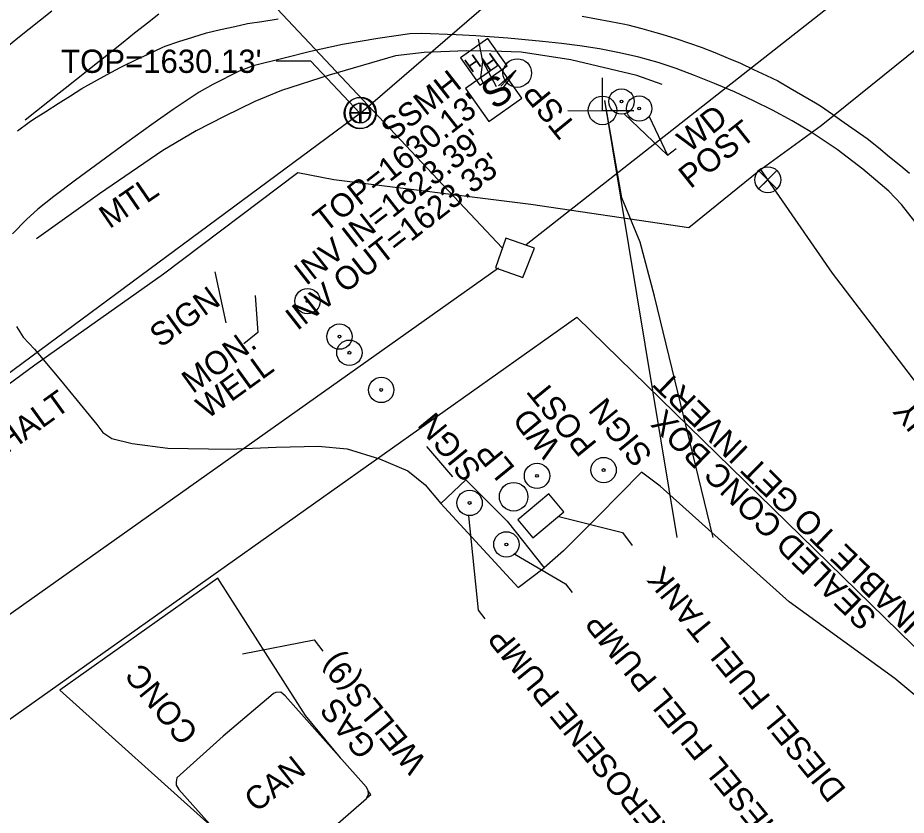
# Model space of a CAD drawing. Extents: x 472260 to 482161, y 489063 to 507124.
# Drawn here: x 473575.3 to 473728.1, y 505993.7 to 506130.9 of the extents above; entities that cross this region are included whole.
import ezdxf

# ---------------------------------------------------------------- set-up
doc = ezdxf.new("R2010")
doc.units = 0
for name, color, linetype in [('Exist Drainage Structure Drop Inlet CELL', 7, 'Continuous'), ('Exist Drainage Structure Manhole CELL', 7, 'Continuous'), ('Exist Horizontal Alignment Point', 7, 'Continuous'), ('Exist Hydrographic Stream Bed Label', 7, 'Continuous'), ('Exist Other Culture AG Tank Leader', 7, 'Continuous'), ('Exist Other Culture Gas Pump or Vent Leader', 7, 'Continuous'), ('Exist Other Culture Gas Pump or Vent Text', 7, 'Continuous'), ('Exist Plan Preparation Drainage Notes Label', 7, 'Continuous'), ('Exist Plan Preparation Watershed Blue', 7, 'Continuous'), ('Exist Roads Change in Surface', 7, 'Continuous'), ('Exist Structure Major Bridge WW Cogo Point CELL', 7, 'Continuous'), ('Exist Structure Minor Drop Inlet Cogo Elevation', 7, 'Continuous'), ('Exist Structure Minor Pipes CMP 66 Inch Cogo Point CELL', 7, 'Continuous'), ('Exist Utilities Water Meter CELL', 7, 'Continuous'), ('Prop Drainage Structure Catch Basin Convert From Junction Box Label', 7, 'Continuous'), ('Prop Drainage Structure Catch Basin Grate 840 03E CELL', 7, 'Continuous'), ('Prop Drainage Structure Drop Inlet Adjust Label', 7, 'Continuous'), ('Prop Drainage Structure Drop Inlet Grate 2 Narrow Slots and Sag Grates 840 24 CELL', 7, 'Continuous'), ('Prop Drainage Structure Headwall Label', 7, 'Continuous'), ('Prop Drainage Structure Pipe Collar Label', 7, 'Continuous'), ('Prop Drainage Structure Pipe Plug CELL', 7, 'Continuous'), ('Prop Drainage Structure Pipe RCP 15in Class III', 7, 'Continuous'), ('Prop Drainage Structure Pipe RCP 18in Class III Label', 7, 'Continuous'), ('Prop Drainage Structure Pipe RCP 30in Class III', 7, 'Continuous'), ('Prop Drainage Structure Pipe RCP 42in Class III', 7, 'Continuous'), ('Prop Drainage Structure Pipe RCP 48in Class IV', 7, 'Continuous'), ('Prop Drainage Structure Pipe RCP 54in Class III', 7, 'Continuous'), ('Prop Drainage Structure Pipe RCP 54in Class III Label', 7, 'Continuous'), ('Prop Drainage Structure Pipe RCP 66in Class III Label', 7, 'Continuous'), ('Prop Drainage Structure Pipe RCP 66in Class IV', 7, 'Continuous'), ('Prop Drainage Structure Pipe Side Drain 18in', 7, 'Continuous'), ('Prop Drainage Structure Pipe Stub Out CELL', 7, 'Continuous'), ('Prop Drainage Structure Plot Symbol 20 Scale CELL', 7, 'Continuous'), ('Prop Drainage Structure Plot Symbol 50 Scale CELL', 7, 'Continuous'), ('Prop Earthen Structure Base Ditch Lateral Detail Label', 7, 'Continuous'), ('Prop Earthen Structure Ditch Flow Line', 7, 'Continuous'), ('Prop Erosion Rip Rap Class I', 7, 'Continuous'), ('Prop NEU Channel Block Detail CELL', 7, 'Continuous'), ('Prop Plan Preparation Excavation Hatching', 7, 'Continuous'), ('Prop Plan Preparation Sag Label', 7, 'Continuous'), ('Scratch_Level_2', 7, 'Continuous')]:
    doc.layers.add(name, color=color, linetype=linetype)

# ---------------------------------------------------------------- blocks, each defined once
blk = doc.blocks.new('EXIST UTILITIES SANITARY SEWER MANHOLE')
at = {"layer": 'Exist Drainage Structure Manhole CELL'}
blk.add_lwpolyline([(0, 0.0342), (0, -0.0342), (0, 0), (0.0342, 0), (-0.0342, 0)], dxfattribs=at)
for radius in [0.0539, 0.0342]:
    blk.add_circle((0, 0), radius, dxfattribs=at)

msp = doc.modelspace()

# ---------------------------------------------------------------- linework, layer by layer
at = {"layer": 'Exist Drainage Structure Drop Inlet CELL'}
msp.add_lwpolyline([(473705.84, 506104.58), (473702.68, 506101.43), (473704.26, 506103.01), (473705.84, 506101.43), (473702.68, 506104.58)], dxfattribs=at)
msp.add_circle((473704.26, 506103.01), 2.23, dxfattribs=at)
at = {"layer": 'Exist Drainage Structure Manhole CELL'}
msp.add_lwpolyline([(473634.24, 506116.21), (473634.24, 506112.78), (473634.24, 506114.5), (473635.95, 506114.5), (473632.53, 506114.5)], dxfattribs=at)
for radius in [2.69, 1.71]:
    msp.add_circle((473634.24, 506114.5), radius, dxfattribs=at)
at = {"layer": 'Exist Horizontal Alignment Point'}
for points in [[(473630.77, 506003.58), (473624.77, 506010.84), (473609.69, 506034.48), (473582.52, 506015.22)], [(473582.52, 506015.22), (473608.95, 505991.5), (473617.8, 505981.42), (473618.59, 505982.11)], [(473635.28, 505996.68), (473635.98, 505997.29), (473635.57, 505997.78)]]:
    msp.add_lwpolyline(points, dxfattribs=at)
at = {"layer": 'Exist Hydrographic Stream Bed Label'}
msp.add_lwpolyline([(473668.34, 506045.06), (473679.28, 506042.31), (473680.94, 506040.09)], dxfattribs=at)
at = {"layer": 'Exist Other Culture AG Tank Leader'}
for p, q in [((473662.69, 506091.85), (473808.84, 506206.63)), ((473466.04, 505951.88), (473657.92, 506087.86))]:
    msp.add_line(p, q, dxfattribs=at)
at = {"layer": 'Exist Plan Preparation Watershed Blue'}
msp.add_lwpolyline([(473648.01, 506047.32), (473652.31, 506051.39), (473659.46, 506044.28), (473665.82, 506036.28)], dxfattribs=at)
at = {"layer": 'Exist Structure Major Bridge WW Cogo Point CELL'}
msp.add_line((473657.12, 506117.88), (473657.12, 506117.88), dxfattribs=at)
msp.add_lwpolyline([(473656.31, 506113.03), (473661.97, 506117.06), (473657.94, 506122.73), (473652.28, 506118.69), (473656.31, 506113.03)], dxfattribs=at)
at = {"layer": 'Exist Structure Minor Drop Inlet Cogo Elevation'}
for p in [(473489.27, 505950.31), (473869.19, 505886.24)]:
    msp.add_line(p, (473671.42, 506079.35), dxfattribs=at)
at = {"layer": 'Exist Structure Minor Pipes CMP 66 Inch Cogo Point CELL'}
msp.add_line((473715.4, 506086.94), (473703.05, 506104.76), dxfattribs=at)
for points in [[(473407.46, 505940.83), (473443.71, 505968.49), (473457.97, 505979.43), (473459.52, 505980.7), (473479.2, 505996.79), (473489.63, 506005), (473520.23, 506028.46), (473578.22, 506071.16), (473600.3, 506086.84), (473623.46, 506104.28), (473629.61, 506103.08), (473663.5, 506098.79), (473690.71, 506094.81), (473702.75, 506104.52), (473713.44, 506112.36), (473736.73, 506131.11), (473767.96, 506154.93), (473782.8, 506167.03), (473791.4, 506174.29), (473795.99, 506206.55), (473803.4, 506248.49)], [(473921.44, 505846.02), (473887.79, 505882.78), (473879.78, 505891.54), (473831, 505945.55), (473807.05, 505973.81), (473771.45, 506017.03), (473736.95, 506058.76), (473715.4, 506086.94)]]:
    msp.add_lwpolyline(points, dxfattribs=at)
at = {"layer": 'Exist Utilities Water Meter CELL'}
msp.add_line((473298.92, 505866.47), (473634.21, 506114.54), dxfattribs=at)
msp.add_lwpolyline([(473634.24, 506114.5), (473771.81, 506233.07), (473886.63, 506305.54), (474189.77, 506556.81)], dxfattribs=at)
at = {"layer": 'Prop Drainage Structure Catch Basin Convert From Junction Box Label'}
msp.add_line((473688.69, 506041.47), (473676.23, 506116.62), dxfattribs=at)
at = {"layer": 'Prop Drainage Structure Catch Basin Grate 840 03E CELL'}
for p, q in [((473655.27, 506123.36), (473654.48, 506127.17)), ((473655.27, 506123.36), (473657.53, 506119.05)), ((473660.95, 506121.85), (473657.95, 506119.14)), ((473658.33, 506119.13), (473660.95, 506121.85)), ((473660.95, 506121.85), (473658.56, 506118.66))]:
    msp.add_line(p, q, dxfattribs=at)
for points in [[(473655.78, 506118.79), (473654.89, 506120.53), (473655.27, 506123.36)], [(473694.87, 506041.49), (473684.8, 506082.96), (473682.31, 506092.3), (473679.18, 506099.92), (473676.23, 506116.62)]]:
    msp.add_lwpolyline(points, dxfattribs=at)
at = {"layer": 'Prop Drainage Structure Drop Inlet Adjust Label'}
msp.add_lwpolyline([(473634.09, 506114.46), (473625.68, 506123.39), (473619.68, 506123.39)], dxfattribs=at)
at = {"layer": 'Prop Drainage Structure Drop Inlet Grate 2 Narrow Slots and Sag Grates 840 24 CELL'}
for points in [[(473573.32, 506125.84), (473575.27, 506127.4), (473577.22, 506128.96), (473579.17, 506130.52), (473581.13, 506132.08)], [(473575.21, 506111.43), (473577.24, 506112.9), (473577.98, 506113.43), (473580.09, 506114.77), (473582.2, 506116.11), (473584.31, 506117.45), (473586.28, 506118.7), (473588.47, 506119.9), (473590.66, 506121.1), (473592.85, 506122.3), (473593.31, 506122.55), (473595.57, 506123.62), (473597.83, 506124.69), (473600.08, 506125.76), (473600.6, 506126.01), (473602.98, 506126.77), (473605.36, 506127.53), (473607.72, 506128.29), (473610.16, 506128.84), (473612.6, 506129.38), (473614.77, 506129.87), (473617.23, 506130.24), (473619.7, 506130.61), (473620.05, 506130.66)], [(473576.51, 506113.3), (473578.47, 506114.85), (473580.43, 506116.4), (473582.38, 506117.95), (473583.42, 506118.77), (473585.37, 506120.32), (473587.33, 506121.87), (473589.29, 506123.42), (473589.49, 506123.58), (473591.44, 506125.14), (473593.39, 506126.7), (473595.34, 506128.26), (473595.59, 506128.46), (473597.55, 506130.01), (473599.5, 506131.56)], [(473672.34, 506131.15), (473674.79, 506130.68), (473677.25, 506130.22), (473679.7, 506129.75), (473680.19, 506129.65), (473682.6, 506129), (473685.01, 506128.35), (473686.06, 506128.07), (473688.43, 506127.29), (473690.8, 506126.51), (473692.82, 506125.84), (473695.14, 506124.89), (473697.45, 506123.93), (473699.55, 506123.07), (473701.81, 506121.99), (473704.06, 506120.92), (473705.97, 506120.02), (473708.13, 506118.76), (473710.29, 506117.5), (473712.45, 506116.24), (473713.32, 506115.73), (473715.37, 506114.29), (473717.42, 506112.86), (473719.46, 506111.42), (473721.34, 506110.11), (473723.28, 506108.53), (473725.22, 506106.96), (473727.16, 506105.38), (473728.66, 506104.17)]]:
    msp.add_lwpolyline(points, dxfattribs=at)
at = {"layer": 'Prop Drainage Structure Pipe Collar Label'}
for centre in [(473661.18, 506121.36), (473660.55, 506048.49)]:
    msp.add_circle(centre, 2.46, dxfattribs=at)
at = {"layer": 'Prop Drainage Structure Pipe Plug CELL'}
for p, q in [((473609.18, 506087.18), (473611.03, 506078.42)), ((473645.55, 506057.14), (473650.04, 506051.92))]:
    msp.add_line(p, q, dxfattribs=at)
at = {"layer": 'Prop Drainage Structure Pipe RCP 15in Class III'}
for radius in [2.18, 0.24]:
    msp.add_circle((473676.03, 506053.08), radius, dxfattribs=at)
at = {"layer": 'Prop Drainage Structure Pipe RCP 54in Class III Label'}
for points in [[(473616.12, 506083.1), (473616.58, 506076.75), (473614.12, 506074.8)], [(473613.9, 506021.44), (473626.23, 506023.89), (473627.71, 506021.92)]]:
    msp.add_lwpolyline(points, dxfattribs=at)
at = {"layer": 'Prop Drainage Structure Pipe RCP 66in Class IV'}
msp.add_line((473583.16, 506171.52), (473658.57, 506091.29), dxfattribs=at)
at = {"layer": 'Prop Drainage Structure Pipe Side Drain 18in'}
msp.add_lwpolyline([(473610.59, 506007.31), (473602.64, 506000.13), (473602.48, 505999.44), (473602.53, 505998.87), (473602.98, 505998.15), (473616.85, 505982.62), (473617.76, 505982.04), (473618.26, 505982.05), (473618.7, 505982.13), (473635.22, 505996.57), (473635.61, 505997.31), (473635.55, 505997.97), (473635.21, 505998.6), (473621.24, 506014.27), (473620.49, 506014.85), (473619.65, 506014.83), (473619.24, 506014.62), (473618.78, 506014.24), (473610.59, 506007.31)], dxfattribs=at)
at = {"layer": 'Prop Drainage Structure Pipe Stub Out CELL'}
msp.add_lwpolyline([(473729.57, 506095.83), (473727.25, 506098.75), (473725.07, 506101.03), (473720.61, 506104.85), (473716.2, 506108.2), (473711.53, 506111.29), (473708.43, 506113.12), (473705.07, 506114.97), (473701.82, 506116.6), (473698.54, 506118.11), (473695.09, 506119.58), (473691.68, 506120.95), (473688.52, 506122.13), (473685.4, 506123.16), (473682.11, 506124.07), (473678.73, 506124.84), (473675.3, 506125.5), (473671.96, 506126.03), (473668.8, 506126.43), (473665.51, 506126.78), (473659.58, 506127.37), (473654.04, 506127.76), (473650.69, 506127.95), (473644.78, 506128.14), (473642.7, 506128.09), (473637.2, 506127.32), (473634.15, 506126.81), (473631.13, 506126.26), (473625.64, 506125.07), (473621.07, 506123.95), (473615.73, 506122.62), (473613.33, 506121.71), (473608.81, 506119.41), (473606.47, 506118.05), (473601.99, 506115.11), (473598.31, 506112.52), (473594.02, 506109.41), (473589.51, 506106.11), (473585.2, 506102.95), (473581.46, 506100.15), (473578.71, 506097.93), (473576.74, 506096.19), (473574.34, 506093.72)], dxfattribs=at)
at = {"layer": 'Prop Drainage Structure Plot Symbol 20 Scale CELL'}
for centre, radius in [((473679.1, 506116.46), 2.18), ((473679.1, 506116.46), 0.24), ((473682.14, 506115.26), 2.18), ((473682.14, 506115.26), 0.24), ((473625.1, 506082.13), 2.18), ((473625.1, 506082.13), 0.24), ((473630.59, 506076.03), 2.18), ((473632.3, 506073.26), 2.18), ((473630.59, 506076.03), 0.24), ((473632.3, 506073.26), 0.24), ((473637.78, 506066.85), 2.18), ((473637.78, 506066.85), 0.24), ((473664.57, 506052.08), 2.18), ((473664.57, 506052.08), 0.24), ((473652.98, 506047.42), 2.18), ((473652.98, 506047.42), 0.24), ((473659.3, 506040.29), 2.18), ((473659.3, 506040.29), 0.24)]:
    msp.add_circle(centre, radius, dxfattribs=at)
at = {"layer": 'Prop Drainage Structure Plot Symbol 50 Scale CELL'}
msp.add_lwpolyline([(473686.12, 506119.38), (473681.73, 506120.93), (473670.41, 506123.61), (473661.87, 506124.93), (473656.72, 506125.12), (473652.41, 506125.18), (473645.16, 506124.91), (473640.23, 506124.34), (473628.8, 506121.02), (473620.65, 506118.35), (473616.04, 506116.48), (473610.77, 506113.91), (473605.95, 506111.41), (473600.22, 506108.05), (473589.32, 506100.59), (473578.49, 506092.86)], dxfattribs=at)
at = {"layer": 'Prop Earthen Structure Base Ditch Lateral Detail Label'}
msp.add_line((473675.83, 506114.92), (473675.83, 506114.92), dxfattribs=at)
msp.add_lwpolyline([(473669.89, 506114.92), (473681.23, 506114.89), (473675.83, 506114.9), (473675.83, 506120.55)], dxfattribs=at)
msp.add_circle((473675.83, 506114.93), 2.45, dxfattribs=at)
at = {"layer": 'Prop Earthen Structure Ditch Flow Line'}
msp.add_line((473662.16, 506086.22), (473664.15, 506091.22), dxfattribs=at)
for points in [[(473664.15, 506091.22), (473659.2, 506092.97), (473657.43, 506087.84), (473662.16, 506086.22)], [(473575.06, 506077.74), (473576.18, 506075.94), (473578.12, 506073.86), (473582.62, 506068.54), (473587.01, 506063.15), (473588.88, 506060.93), (473589.87, 506059.51), (473591.42, 506058.53), (473594.96, 506057.64), (473601.07, 506056.86), (473611.56, 506056.65), (473619.73, 506057.04), (473626.91, 506057.17), (473631.93, 506056.7), (473637.46, 506055.01), (473642.36, 506052.97), (473645.32, 506050.53), (473648.01, 506047.32), (473661.31, 506032.88), (473665.82, 506036.28)], [(473804.1, 505977.12), (473803.9, 505977.06), (473799.7, 505976.69), (473789.56, 505976.67), (473778.14, 505974.45), (473773.59, 505973.52), (473770.1, 505973.29), (473768.28, 505974.3), (473766.48, 505975.83), (473765.34, 505977.91), (473765.4, 505979.74), (473767.08, 505982.97), (473755.99, 505992.41), (473741.7, 506004.2), (473726.1, 506017.21), (473707.96, 506030.39), (473685.74, 506050.29), (473682.56, 506052.7), (473675.11, 506045.13), (473669.11, 506039.17), (473665.82, 506036.28)]]:
    msp.add_lwpolyline(points, dxfattribs=at)
at = {"layer": 'Prop Erosion Rip Rap Class I'}
for points in [[(473679.56, 506114.32), (473686.99, 506107.23), (473688.52, 506108.41)], [(473683.84, 506113.89), (473686.99, 506107.23), (473688.52, 506108.41)], [(473652.8, 506045.23), (473654.44, 506028.99), (473655.6, 506027.5)], [(473660.73, 506038.59), (473669.45, 506033.51), (473670.61, 506032.03)]]:
    msp.add_lwpolyline(points, dxfattribs=at)
at = {"layer": 'Prop Plan Preparation Excavation Hatching'}
msp.add_line((473655.27, 506123.36), (473655.27, 506123.36), dxfattribs=at)
msp.add_lwpolyline([(473656.11, 506127.29), (473651.41, 506123.98), (473654.73, 506119.28), (473659.42, 506122.6), (473656.11, 506127.29)], dxfattribs=at)
at = {"layer": 'Prop Plan Preparation Sag Label'}
msp.add_lwpolyline([(473666.62, 506048.98), (473661.26, 506044.54), (473663.84, 506041.43), (473669.2, 506045.87)], close=True, dxfattribs=at)

# ---------------------------------------------------------------- block references
at = {"layer": 'Exist Drainage Structure Manhole CELL', "xscale": 50, "yscale": 50}
msp.add_blockref('EXIST UTILITIES SANITARY SEWER MANHOLE', (473634.09, 506114.46), dxfattribs=at)

# ---------------------------------------------------------------- texts
at = {"layer": 'Exist Other Culture Gas Pump or Vent Leader'}
msp.add_text("TOP=1630.13'", height=4, rotation=38.0608, dxfattribs=at).set_placement((473628.12, 506093.82))
at = {"layer": 'Exist Other Culture Gas Pump or Vent Text'}
msp.add_text("TOP=1630.13'", height=4, dxfattribs=at).set_placement((473582.72, 506121.39))
for s, p in [('SSMH', (473639.73, 506109.48)), ("INV IN=1623.39'", (473624.84, 506084.68)), ("INV OUT=1623.33'", (473623.33, 506076.94))]:
    msp.add_text(s, height=4, rotation=38.0608, dxfattribs=at).set_placement(p)
at = {"layer": 'Exist Plan Preparation Drainage Notes Label'}
msp.add_text('DIESEL FUEL TANK', height=4, rotation=129.2456, dxfattribs=at).set_placement((473717.9, 505998.11))
at = {"layer": 'Exist Roads Change in Surface'}
for s, rotation, p in [('UNABLE TO GET INVERT', 135.6811, (473732.85, 506025.72)), ('ASPHALT', 35.8453, (473564.73, 506049.54)), ('SEALED CONC BOX', 135.6811, (473723.24, 506028.02))]:
    msp.add_text(s, height=4, rotation=rotation, dxfattribs=at).set_placement(p)
at = {"layer": 'Exist Structure Major Bridge WW Cogo Point CELL'}
msp.add_text('S', height=5, rotation=35.4521, dxfattribs=at).set_placement((473657.24, 506114.89))
at = {"layer": 'Prop Drainage Structure Headwall Label'}
msp.add_text('CONC', height=4, rotation=129.2456, dxfattribs=at).set_placement((473606.53, 506007.94))
at = {"layer": 'Prop Drainage Structure Pipe RCP 18in Class III Label'}
msp.add_text('CAN', height=4, rotation=38.4488, dxfattribs=at).set_placement((473616.26, 505994.05))
at = {"layer": 'Prop Drainage Structure Pipe RCP 30in Class III'}
for s, rotation, p in [('WD', 38.4488, (473690.71, 506107.55)), ('POST', 38.4488, (473690.96, 506101.35)), ('POST', 129.2456, (473675.04, 506057.56)), ('WD', 129.2456, (473668.85, 506057.22)), ('DIESEL FUEL PUMP', 129.2456, (473708.01, 505989.39)), ('KEROSENE PUMP', 129.2456, (473688.45, 505990.3))]:
    msp.add_text(s, height=4, rotation=rotation, dxfattribs=at).set_placement(p)
at = {"layer": 'Prop Drainage Structure Pipe RCP 42in Class III'}
for rotation, p in [(35.8453, (473599.82, 506074.02)), (129.2456, (473655.22, 506053.2))]:
    msp.add_text('SIGN', height=4, rotation=rotation, dxfattribs=at).set_placement(p)
at = {"layer": 'Prop Drainage Structure Pipe RCP 48in Class IV'}
msp.add_text('SIGN', height=4, rotation=129.2456, dxfattribs=at).set_placement((473684.61, 506055.74))
at = {"layer": 'Prop Drainage Structure Pipe RCP 54in Class III'}
for s, rotation, p in [('MON.', 35.8453, (473605.35, 506066.12)), ('WELL', 35.8453, (473607.83, 506061.73)), ('WELLS(9)', 129.2456, (473645.79, 506002.92)), ('GAS', 129.2456, (473637.21, 506005.51))]:
    msp.add_text(s, height=4, rotation=rotation, dxfattribs=at).set_placement(p)
at = {"layer": 'Prop Drainage Structure Pipe RCP 66in Class III Label'}
for s, p in [('TSP', (473671.55, 506112.24)), ('LP', (473660.95, 506053.4))]:
    msp.add_text(s, height=4, rotation=129.2456, dxfattribs=at).set_placement(p)
at = {"layer": 'Prop NEU Channel Block Detail CELL'}
msp.add_text('MTL', height=4, rotation=34.4086, dxfattribs=at).set_placement((473591.04, 506094.49))
at = {"layer": 'Prop Plan Preparation Excavation Hatching'}
for p in [(473653.79, 506124.76), (473656.76, 506125)]:
    msp.add_text('H', height=2.5, rotation=215.221, dxfattribs=at).set_placement(p)
at = {"layer": 'Scratch_Level_2'}
msp.add_text('10 ", THE TOWN OF MURPHY', height=4, rotation=129.5783, dxfattribs=at).set_placement((473776.08, 506008.29))

doc.saveas('drawing.dxf')
